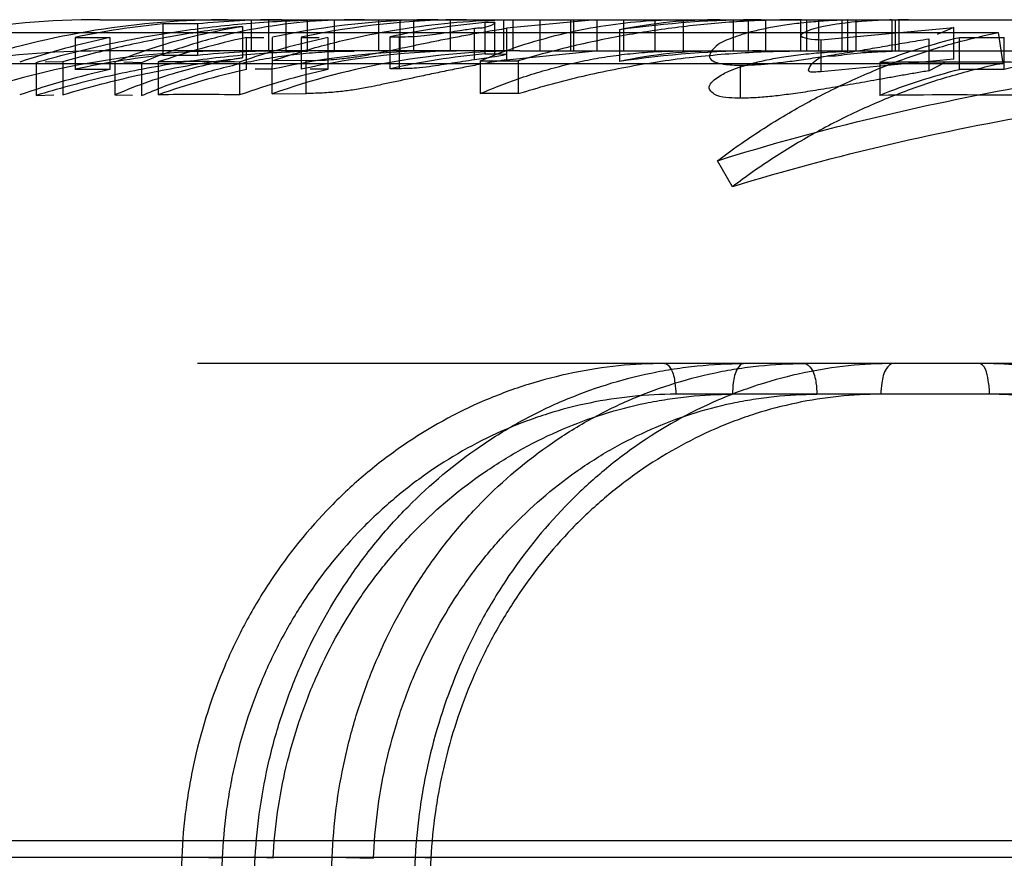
# Model space of a CAD drawing. Header units: millimetres. Extents: x 0 to 297, y 0 to 210.
# Tile 291 of 455: x 145.3189 to 145.385, y 160.0682 to 160.1246. Entities that reach past the tile are written whole.
import ezdxf

# ---------------------------------------------------------------- set-up
doc = ezdxf.new("R2010")
doc.units = ezdxf.units.MM
doc.header["$LTSCALE"] = 16.335
doc.layers.add('INTFCLR_144815', color=7, linetype='CONTINUOUS')

msp = doc.modelspace()

# ---------------------------------------------------------------- linework, layer by layer
at = {"layer": 'INTFCLR_144815', "color": 9, "linetype": 'Continuous'}
for p, q in [((145.3242525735, 160.1245782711), (145.4521979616, 160.1245782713)), ((145.3507896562, 160.1222769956), (145.3507896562, 160.1243842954)), ((145.3443652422, 160.1234296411), (145.3443652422, 160.1212856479)), ((145.3328596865, 160.1224782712), (145.3242525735, 160.1224782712)), ((145.3396449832, 160.1224782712), (145.3364705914, 160.1224782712)), ((145.346982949, 160.1224782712), (145.3420267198, 160.1224782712)), ((145.3524851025, 160.1224782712), (145.3488999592, 160.1224782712)), ((145.3539629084, 160.1224782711), (145.6423919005, 160.1224782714)), ((145.3381211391, 160.1196212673), (145.3381211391, 160.1218297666)), ((145.6014636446, 160.1014782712), (145.3308172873, 160.1014782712)), ((145.3978340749, 160.0994149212), (145.3629537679, 160.0994149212)), ((145.6651018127, 160.0694090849), (145.2683293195, 160.0694090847)), ((145.2958652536, 160.0683100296), (145.6185905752, 160.0683100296)), ((145.3297482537, 160.0683100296), (145.3266722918, 159.996478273)), ((145.332467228, 160.0682367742), (145.3293926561, 159.9964782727)), ((145.332467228, 160.0682367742), (145.3297482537, 160.0683100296)), ((145.3307097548, 159.9964782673), (145.3346901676, 160.0683100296)), ((145.3358851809, 160.0682367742), (145.3345914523, 160.0683122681)), ((145.3358851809, 160.0682367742), (145.3345914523, 160.0683122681)), ((145.3369163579, 159.9964782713), (145.3398583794, 160.0683100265)), ((145.3398583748, 160.0683100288), (145.3426399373, 160.0682367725)), ((145.3454373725, 160.0683100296), (145.3414744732, 159.9964782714)), ((145.3464893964, 160.0682367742), (145.342532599, 159.9964782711)), ((145.3464893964, 160.0682367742), (145.34525772, 160.0683211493)), ((145.3464893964, 160.0682367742), (145.34525772, 160.0683211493))]:
    msp.add_line(p, q, dxfattribs=at)
at = {"layer": 'INTFCLR_144815', "color": 6, "linetype": 'Continuous'}
for p, q in [((145.3284694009, 160.1242997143), (145.3284694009, 160.1221892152)), ((145.3308067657, 160.1242979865), (145.3284694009, 160.1242979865)), ((145.3308067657, 160.1242979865), (145.3308067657, 160.1221874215)), ((145.3344196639, 160.1245782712), (145.3344196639, 160.1224782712)), ((145.3356077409, 160.1224782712), (145.3356077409, 160.1245782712)), ((145.3367570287, 160.1245782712), (145.3367570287, 160.1224782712)), ((145.3382120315, 160.1245511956), (145.33916708, 160.1245752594)), ((145.3382120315, 160.1224501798), (145.3382120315, 160.1245511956)), ((145.3400017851, 160.1245510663), (145.3400017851, 160.1224500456)), ((145.3420267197, 160.1245782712), (145.3406763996, 160.1245661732)), ((145.3429810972, 160.1245782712), (145.3429810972, 160.1224782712)), ((145.3444093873, 160.1245782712), (145.3444093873, 160.1224782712)), ((145.3453184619, 160.1245782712), (145.3453184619, 160.1224782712)), ((145.3478227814, 160.1224782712), (145.3478227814, 160.1245782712)), ((145.3507896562, 160.1243842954), (145.3501151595, 160.1243840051)), ((145.3501151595, 160.1243840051), (145.3501151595, 160.1222766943)), ((145.3514022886, 160.1224782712), (145.3514022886, 160.1245782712)), ((145.3575518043, 160.124578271), (145.3515776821, 160.1240024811)), ((145.3520291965, 160.1224782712), (145.3520291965, 160.1245782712)), ((145.3538256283, 160.1245782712), (145.3538256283, 160.1224782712)), ((145.3558717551, 160.1245782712), (145.3558717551, 160.1224782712)), ((145.3560721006, 160.1245782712), (145.3560721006, 160.1224782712)), ((145.3576481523, 160.1245782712), (145.3576481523, 160.1224782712)), ((145.3594486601, 160.1245782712), (145.3594486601, 160.1224782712)), ((145.361544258, 160.1245782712), (145.361544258, 160.1224782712)), ((145.3634608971, 160.1245782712), (145.3634608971, 160.1224782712)), ((145.366837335, 160.1224782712), (145.366837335, 160.1245782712)), ((145.3678316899, 160.1245782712), (145.3678316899, 160.1224782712)), ((145.369001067, 160.1224782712), (145.369001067, 160.1245782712)), ((145.3713644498, 160.1224782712), (145.3713644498, 160.1245782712)), ((145.3717524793, 160.1245782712), (145.3717524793, 160.1224782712)), ((145.3725398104, 160.1245782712), (145.3725398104, 160.1224782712)), ((145.3741165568, 160.1245782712), (145.3741165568, 160.1224782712)), ((145.3745280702, 160.1245608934), (145.375407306, 160.1245765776)), ((145.3745280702, 160.1224602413), (145.3745280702, 160.1245608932)), ((145.3750841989, 160.1224782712), (145.3750841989, 160.1245782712)), ((145.3774731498, 160.124565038), (145.3774731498, 160.1224645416)), ((145.3777154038, 160.1224782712), (145.3777154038, 160.1245782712)), ((145.3785981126, 160.1245782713), (145.3778719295, 160.1245727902)), ((145.3779491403, 160.1245782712), (145.3779491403, 160.1224782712)), ((145.3142460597, 160.1237100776), (145.3846311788, 160.1237100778)), ((145.3338244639, 160.1241285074), (145.3338244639, 160.1220115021)), ((145.3494206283, 160.1218825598), (145.3494206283, 160.1240043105)), ((145.3515776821, 160.1240024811), (145.3515776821, 160.1218806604)), ((145.3591700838, 160.1238941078), (145.3591700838, 160.1217681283)), ((145.3727116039, 160.1232311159), (145.3816536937, 160.1240521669)), ((145.3816536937, 160.1240521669), (145.3805159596, 160.1235820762)), ((145.3816536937, 160.1219322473), (145.3816536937, 160.1240521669)), ((145.3846311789, 160.1237100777), (145.384944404, 160.1216414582)), ((145.3225859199, 160.1233878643), (145.3225859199, 160.1212422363)), ((145.3225859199, 160.1233878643), (145.3249232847, 160.1233878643)), ((145.3249232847, 160.1233721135), (145.3249232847, 160.1212258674)), ((145.3341035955, 160.123392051), (145.3352744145, 160.123392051)), ((145.3341035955, 160.1212382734), (145.3341035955, 160.1233840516)), ((145.3358305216, 160.1195964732), (145.3358599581, 160.123392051)), ((145.3377765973, 160.1233905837), (145.3377765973, 160.1212450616)), ((145.3377765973, 160.1233905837), (145.338978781, 160.1233905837)), ((145.3395797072, 160.1233810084), (145.3395797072, 160.121235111)), ((145.3437708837, 160.123428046), (145.3443652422, 160.1234296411)), ((145.3437708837, 160.1212839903), (145.3437708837, 160.123428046)), ((145.3727116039, 160.1232311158), (145.3727116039, 160.1210793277)), ((145.3799574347, 160.1232940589), (145.3799574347, 160.1211447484)), ((145.382018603, 160.1233755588), (145.3850371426, 160.1233755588)), ((145.382018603, 160.1212199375), (145.382018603, 160.1233664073)), ((145.3850371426, 160.1212294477), (145.3850371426, 160.1233755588)), ((145.3284694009, 160.1221874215), (145.3308067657, 160.1221874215)), ((145.3364705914, 160.1224782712), (145.3328596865, 160.1224782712)), ((145.3396449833, 160.1224782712), (145.3386888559, 160.1224657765)), ((145.3420267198, 160.1224782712), (145.3396449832, 160.1224782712)), ((145.3400017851, 160.1224500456), (145.3413505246, 160.1224751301)), ((145.3488999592, 160.1224782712), (145.346982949, 160.1224782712)), ((145.3501151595, 160.1222766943), (145.3507896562, 160.1222769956)), ((145.351577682, 160.1218806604), (145.3575518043, 160.1224782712)), ((145.3524851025, 160.1224782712), (145.3539629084, 160.1224782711)), ((145.3758092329, 160.1224782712), (145.3749844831, 160.1224708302)), ((145.3774731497, 160.1224645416), (145.3782429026, 160.1224769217)), ((145.3146077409, 160.1216414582), (145.384944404, 160.1216414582)), ((145.3199672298, 160.1217021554), (145.3199672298, 160.1194883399)), ((145.3217503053, 160.1217446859), (145.3205612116, 160.1217198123)), ((145.3217503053, 160.1217446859), (145.3217503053, 160.1195326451)), ((145.3252630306, 160.1217411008), (145.3252630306, 160.1195289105)), ((145.327046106, 160.1216915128), (145.3258578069, 160.1217280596)), ((145.327046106, 160.1216915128), (145.327046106, 160.1194772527)), ((145.3281666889, 160.121738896), (145.3281666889, 160.1195266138)), ((145.3336428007, 160.1217341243), (145.3336428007, 160.1195216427)), ((145.3381211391, 160.1218297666), (145.3358305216, 160.1218059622)), ((145.3498139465, 160.1218210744), (145.3523716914, 160.1218210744)), ((145.3498139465, 160.1218186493), (145.3498139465, 160.1196096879)), ((145.3523716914, 160.1218210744), (145.3523716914, 160.1196122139)), ((145.3673156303, 160.1193041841), (145.3673156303, 160.1215254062)), ((145.3816536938, 160.1219322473), (145.372711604, 160.1210793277)), ((145.3766626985, 160.1217070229), (145.3766626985, 160.1194934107)), ((145.3799574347, 160.1211447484), (145.3810497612, 160.1216930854)), ((145.3249232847, 160.1212422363), (145.3225859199, 160.1212422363)), ((145.3358599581, 160.1212465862), (145.3346891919, 160.1212465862)), ((145.3395797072, 160.1212450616), (145.3383777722, 160.1212450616)), ((145.3443652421, 160.1212856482), (145.3437708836, 160.1212839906)), ((145.3850371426, 160.1212294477), (145.382018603, 160.1212294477)), ((145.3358305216, 160.1195964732), (145.3381211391, 160.1196212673)), ((145.3523716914, 160.1196122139), (145.3498139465, 160.1196122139)), ((145.3199672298, 160.1194883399), (145.3211559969, 160.1195215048)), ((145.3252630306, 160.1195289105), (145.3264521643, 160.1194981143)), ((145.3667578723, 160.1133493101), (145.3657626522, 160.1151069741))]:
    msp.add_line(p, q, dxfattribs=at)
for centre, radius, start, end in [((145.3242525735, 160.0664782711), 0.0581, 90.00000000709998, 99.9174520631), ((145.3328654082, 160.0686468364), 0.0559314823, 90.0058612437, 108.3251317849), ((145.3340490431, 160.0686490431), 0.0559296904, 95.72545009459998, 101.8269211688), ((145.3364709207, 160.0687250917), 0.0558531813, 90.0003377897, 95.82045681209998), ((145.3469856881, 160.0715940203), 0.0529842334, 90.0029620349, 102.1212752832), ((145.3489063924, 160.0715583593), 0.0530199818, 90.00695214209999, 102.1174918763), ((145.3545950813, 160.0731237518), 0.0514556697, 94.99470961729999, 102.1434321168), ((145.3686969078, 160.057900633), 0.0666776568, 89.9946966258, 98.2144748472), ((145.3659548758, 160.0905988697), 0.03397953, 90.01877805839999, 101.5178439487), ((145.3365118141, 160.0684948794), 0.05608748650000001, 101.9240725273, 108.3444157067), ((145.3453709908, 160.0711889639), 0.05339738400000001, 102.1815604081, 108.7956335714), ((145.3508743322, 160.0711408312), 0.05344724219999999, 102.1998940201, 108.8082907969), ((145.3924387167, 160.0802628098), 0.0443451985, 103.5902750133, 110.839663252), ((145.3242525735, 160.0664782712), 0.05599999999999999, 89.9999999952, 99.917452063), ((145.3328696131, 160.0685397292), 0.053938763, 90.0105443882, 109.0324238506), ((145.3340477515, 160.0685765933), 0.0539020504, 95.94020500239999, 102.2772148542), ((145.336470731, 160.0686469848), 0.0538312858, 90.0001485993, 96.03966761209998), ((145.3525155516, 160.0727523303), 0.0497266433, 90.03508451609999, 109.6049724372), ((145.346989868, 160.0713674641), 0.05111088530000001, 90.00775627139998, 102.5775098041), ((145.3489029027, 160.0714026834), 0.05107556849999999, 90.0033020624, 102.5821819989), ((145.3545907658, 160.0729054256), 0.0495737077, 95.17982136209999, 102.6067581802), ((145.3686904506, 160.0583011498), 0.0641770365, 89.98872509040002, 98.53104809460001), ((145.3659483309, 160.0897791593), 0.0326990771, 90.00804520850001, 101.9636337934), ((145.3951358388, 160.0808235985), 0.0416549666, 90.0316423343, 104.0304306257), ((145.3307766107, 159.9746298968), 0.14713215, 88.8837859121, 91.01640158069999), ((145.381548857, 159.6923814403), 0.4293533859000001, 89.3963555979, 90.65205565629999), ((145.3365087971, 160.0684272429), 0.05405477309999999, 102.3761709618, 109.0569442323), ((145.3453908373, 160.0709371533), 0.051551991, 102.647300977, 109.5185625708), ((145.3508677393, 160.0709825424), 0.0515047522, 102.6599842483, 109.5381089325), ((145.392504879, 160.079521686), 0.0429966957, 104.116024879, 111.6201397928), ((145.3307766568, 159.9783684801), 0.1411822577, 88.8367572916, 91.0592595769), ((145.3815488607, 159.707332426), 0.4121899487, 89.37121958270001, 90.67920877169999)]:
    msp.add_arc(centre, radius, start, end, dxfattribs=at)
for points, knots in [([(145.3199672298, 160.1217021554), (145.3214289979, 160.1221311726), (145.3243974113, 160.1228969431), (145.3289239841, 160.1237551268), (145.3335398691, 160.1243255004), (145.3366453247, 160.1245087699), (145.3382120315, 160.1245511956)], [0, 0, 0, 0, 0.2468535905, 0.4963282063, 0.7460399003, 1, 1, 1, 1]), ([(145.3400017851, 160.1245510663), (145.3388859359, 160.1245083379), (145.3366551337, 160.1243217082), (145.3333588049, 160.1237421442), (145.3301418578, 160.1228741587), (145.3280639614, 160.1221137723), (145.327046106, 160.1216915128)], [0, 0, 0, 0, 0.2512492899, 0.5028732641, 0.7520580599, 1, 1, 1, 1]), ([(145.3358305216, 160.1218059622), (145.3369238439, 160.1221790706), (145.3390977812, 160.1228412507), (145.3424046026, 160.1236154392), (145.3457267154, 160.1241682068), (145.3490942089, 160.1245033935), (145.3513532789, 160.1245782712), (145.3524851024, 160.1245782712)], [0, 0, 0, 0, 0.2043804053, 0.4016983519, 0.600459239, 0.7997611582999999, 1, 1, 1, 1]), ([(145.3494206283, 160.1240043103), (145.3497388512, 160.124053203), (145.3499551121, 160.1239250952), (145.350948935, 160.124384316), (145.3507896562, 160.1243842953)], [0, 0, 0, 0, 0.6690213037, 1, 1, 1, 1]), ([(145.3494206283, 160.1240043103), (145.3497388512, 160.124053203), (145.3499551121, 160.1239250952), (145.350948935, 160.124384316), (145.3507896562, 160.1243842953)], [0, 0, 0, 0, 0.6690213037, 1, 1, 1, 1]), ([(145.3498139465, 160.1218186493), (145.3506890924, 160.122184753), (145.3524611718, 160.122848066), (145.3551691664, 160.1236246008), (145.357883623, 160.1241737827), (145.3606157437, 160.1245043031), (145.3624416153, 160.1245782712), (145.3633658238, 160.1245782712)], [0, 0, 0, 0, 0.2044789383, 0.4073700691, 0.6066229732, 0.8007866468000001, 1, 1, 1, 1]), ([(145.3714053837, 160.1245782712), (145.3701065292, 160.1245782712), (145.367514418, 160.1245039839), (145.3636475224, 160.1241678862), (145.3598245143, 160.1236118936), (145.3560597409, 160.1228399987), (145.3535913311, 160.122181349), (145.3523716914, 160.1218180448)], [0, 0, 0, 0, 0.2019209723, 0.4028713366, 0.6030969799, 0.8021605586, 1, 1, 1, 1]), ([(145.3745280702, 160.1245608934), (145.374033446, 160.1245471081), (145.373094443, 160.1245057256), (145.3717280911, 160.1243954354), (145.3704892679, 160.1242470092), (145.3693705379, 160.1240643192), (145.3683892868, 160.123854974), (145.3675260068, 160.1236297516), (145.3666068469, 160.1232966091), (145.3657604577, 160.1230208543), (145.364883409, 160.1219065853), (145.3662988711, 160.1215198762), (145.36692792, 160.1215329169), (145.3673156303, 160.1215254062)], [0, 0, 0, 0, 0.121853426, 0.2314039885, 0.3375062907, 0.4289990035, 0.5105205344, 0.5842859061, 0.6493016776, 0.7479487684, 0.8194897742, 0.9045045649, 1, 1, 1, 1]), ([(145.3657626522, 160.1151069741), (145.3728248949, 160.1173183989), (145.3870964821, 160.1206378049), (145.4088412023, 160.1232729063), (145.4305271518, 160.1244255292), (145.4449809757, 160.124572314), (145.4521979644, 160.1245782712)], [0, 0, 0, 0, 0.2535733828, 0.5032635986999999, 0.7518024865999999, 1, 1, 1, 1]), ([(145.3774731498, 160.1245650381), (145.3771234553, 160.1245565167), (145.3764439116, 160.1245321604), (145.3754653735, 160.1244704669), (145.3745777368, 160.1243872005), (145.3736957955, 160.1242761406), (145.3728195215, 160.1241152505), (145.3721021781, 160.1239466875), (145.3707862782, 160.1233996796), (145.3722527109, 160.1232384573), (145.3727116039, 160.1232311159)], [0, 0, 0, 0, 0.1377161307, 0.2676079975, 0.3862475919, 0.4877572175, 0.620616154, 0.7231376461, 0.8193100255, 1, 1, 1, 1]), ([(145.3774731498, 160.1245650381), (145.3771234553, 160.1245565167), (145.3764439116, 160.1245321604), (145.3754653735, 160.1244704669), (145.3745777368, 160.1243872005), (145.3736957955, 160.1242761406), (145.3728195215, 160.1241152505), (145.3721021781, 160.1239466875), (145.3707862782, 160.1233996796), (145.3722527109, 160.1232384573), (145.3727116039, 160.1232311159)], [0, 0, 0, 0, 0.1377161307, 0.2676079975, 0.3862475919, 0.4877572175, 0.620616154, 0.7231376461, 0.8193100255, 1, 1, 1, 1]), ([(145.3338244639, 160.1241285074), (145.3324538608, 160.1239770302), (145.329725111, 160.1235976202), (145.3256941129, 160.1228014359), (145.3230507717, 160.1221202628), (145.3217503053, 160.1217446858)], [0, 0, 0, 0, 0.3357673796, 0.6704013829, 1, 1, 1, 1]), ([(145.3252630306, 160.1217411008), (145.3261800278, 160.1221152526), (145.328038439, 160.1227927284), (145.3308999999, 160.1235928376), (145.3328434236, 160.1239754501), (145.3338244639, 160.1241285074)], [0, 0, 0, 0, 0.3336166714, 0.6655352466, 1, 1, 1, 1]), ([(145.3381211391, 160.1218297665), (145.3384113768, 160.1218326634), (145.3389717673, 160.1218414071), (145.339775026, 160.1218899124), (145.340616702, 160.1219668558), (145.3415357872, 160.1220897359), (145.3424734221, 160.1222593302), (145.3433559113, 160.122431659), (145.3441537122, 160.1225955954), (145.3449920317, 160.1227690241), (145.3459036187, 160.1229589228), (145.3469168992, 160.1231648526), (145.3480064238, 160.1233808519), (145.3491361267, 160.1235945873), (145.3503321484, 160.1238057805), (145.3511477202, 160.1239379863), (145.3515776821, 160.1240024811)], [0, 0, 0, 0, 0.06378976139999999, 0.1231457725, 0.1768081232, 0.2495147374, 0.3268442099, 0.3861824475, 0.4471275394, 0.5058407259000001, 0.5743248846, 0.6517706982, 0.7330845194, 0.8184325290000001, 0.9044485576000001, 1, 1, 1, 1]), ([(145.3443652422, 160.123429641), (145.3446339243, 160.1234319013), (145.3451936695, 160.1234375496), (145.3460046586, 160.1235050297), (145.3468513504, 160.1236173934), (145.3476539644, 160.1237357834), (145.3485288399, 160.1238679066), (145.3490971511, 160.1239561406), (145.3494206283, 160.1240043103)], [0, 0, 0, 0, 0.1582527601, 0.3295486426, 0.4788765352, 0.6612714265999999, 0.8073790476, 1, 1, 1, 1]), ([(145.3657626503, 160.1151069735), (145.3667098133, 160.1158220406), (145.3686432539, 160.1171781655), (145.3716702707, 160.1189872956), (145.3747944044, 160.1205548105), (145.3780023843, 160.1218760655), (145.3812816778, 160.1229441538), (145.3835101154, 160.1234837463), (145.3846311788, 160.1237100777)], [0, 0, 0, 0, 0.170292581, 0.3385298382, 0.5055802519, 0.6713829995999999, 0.835891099, 1, 1, 1, 1]), ([(145.3673156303, 160.1215254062), (145.3676373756, 160.1215286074), (145.3683004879, 160.1215449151), (145.3693522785, 160.1216320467), (145.3704864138, 160.1217621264), (145.3717355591, 160.1219335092), (145.3730734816, 160.1221395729), (145.3744595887, 160.1223657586), (145.375836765, 160.1225979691), (145.3771767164, 160.1228290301), (145.3785479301, 160.1230622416), (145.3794733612, 160.1232166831), (145.3799574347, 160.1232940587)], [0, 0, 0, 0, 0.0755558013, 0.1556862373, 0.2477301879, 0.3436001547, 0.4517372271, 0.5655971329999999, 0.6733879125, 0.7796888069, 0.8848871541, 1, 1, 1, 1]), ([(145.3382120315, 160.1224501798), (145.337422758, 160.1224280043), (145.3358488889, 160.122357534), (145.3334995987, 160.1221734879), (145.3311712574, 160.1219124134), (145.3288676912, 160.1215755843), (145.3265924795, 160.1211644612), (145.3243489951, 160.1206806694), (145.3221404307, 160.1201259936), (145.3206871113, 160.1197084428), (145.3199672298, 160.1194883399)], [0, 0, 0, 0, 0.1277755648, 0.2548923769, 0.3812739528, 0.5068516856, 0.6315633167, 0.7553553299, 0.8781807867, 1, 1, 1, 1]), ([(145.327046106, 160.1194772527), (145.3275550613, 160.1196972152), (145.3285829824, 160.1201148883), (145.3301517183, 160.1206720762), (145.3317454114, 160.121158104), (145.333361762, 160.1215711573), (145.3349983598, 160.1219095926), (145.3366526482, 160.1221719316), (145.3383218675, 160.1223568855), (145.3394409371, 160.1224277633), (145.3400017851, 160.1224500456)], [0, 0, 0, 0, 0.1244380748, 0.2489212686, 0.3735057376, 0.498249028, 0.6232103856, 0.7484501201, 0.8740275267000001, 1, 1, 1, 1]), ([(145.3507896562, 160.122276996), (145.3510375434, 160.1222770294), (145.3519802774, 160.1222933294), (145.3503424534, 160.1220085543), (145.3498804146, 160.1219559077), (145.3494206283, 160.1218825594)], [0, 0, 0, 0, 0.2573927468, 0.5165460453, 1, 1, 1, 1]), ([(145.3507896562, 160.122276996), (145.3510375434, 160.1222770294), (145.3519802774, 160.1222933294), (145.3503424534, 160.1220085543), (145.3498804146, 160.1219559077), (145.3494206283, 160.1218825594)], [0, 0, 0, 0, 0.2573927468, 0.5165460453, 1, 1, 1, 1]), ([(145.3498139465, 160.1196096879), (145.3502921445, 160.1198180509), (145.3512557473, 160.1202136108), (145.3527233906, 160.1207413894), (145.35420834, 160.121201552), (145.3557086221, 160.1215929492), (145.3572222, 160.1219146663), (145.3587469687, 160.1221658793), (145.3602807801, 160.1223459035), (145.361821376, 160.1224541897), (145.3628509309, 160.1224782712), (145.3633658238, 160.1224782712)], [0, 0, 0, 0, 0.1121796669, 0.2239292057, 0.3353131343, 0.44640052, 0.5572635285, 0.6679773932, 0.7786192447, 0.8892672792, 1, 1, 1, 1]), ([(145.3523716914, 160.1196090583), (145.3530461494, 160.1198183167), (145.354404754, 160.1202153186), (145.3564654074, 160.1207427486), (145.3585502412, 160.1212025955), (145.3606565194, 160.1215937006), (145.362781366, 160.1219151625), (145.3649218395, 160.1221661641), (145.3670749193, 160.122346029), (145.369237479, 160.1224542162), (145.3706823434, 160.1224782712), (145.3714053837, 160.1224782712)], [0, 0, 0, 0, 0.1096509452, 0.2197304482, 0.330222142, 0.4410909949, 0.5523103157, 0.6638488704, 0.7756673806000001, 0.8877302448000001, 1, 1, 1, 1]), ([(145.3673156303, 160.119304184), (145.367051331, 160.1193095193), (145.366509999, 160.1193382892), (145.3657639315, 160.1193753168), (145.3649261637, 160.1200174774), (145.3657689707, 160.1207596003), (145.3664618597, 160.1210955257), (145.3672728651, 160.1214086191), (145.3681250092, 160.1216614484), (145.369124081, 160.121896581), (145.3702720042, 160.1221025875), (145.3715603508, 160.122271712), (145.3727285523, 160.1223743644), (145.3737284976, 160.1224321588), (145.3742559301, 160.1224523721), (145.3745280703, 160.1224602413)], [0, 0, 0, 0, 0.0646801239, 0.1309525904, 0.1900870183, 0.2612462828, 0.3345145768, 0.3959377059, 0.4695830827, 0.5530865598, 0.6465341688, 0.7549452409, 0.8708665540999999, 0.9333867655, 1, 1, 1, 1]), ([(145.4521979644, 160.1224782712), (145.4450373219, 160.1224721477), (145.4307152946, 160.1223320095), (145.4092547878, 160.1212222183), (145.3877928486, 160.1186863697), (145.3737169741, 160.1154833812), (145.3667578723, 160.1133493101)], [0, 0, 0, 0, 0.2492321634, 0.4981653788, 0.7475520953, 1, 1, 1, 1]), ([(145.372711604, 160.1210793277), (145.3724449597, 160.1210837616), (145.3715222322, 160.1208935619), (145.3725465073, 160.1222538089), (145.373514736, 160.1220819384), (145.3745122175, 160.1222865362), (145.3754112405, 160.1223577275), (145.3764103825, 160.1224304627), (145.3771092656, 160.1224553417), (145.3774731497, 160.1224645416)], [0, 0, 0, 0, 0.1172170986, 0.2519952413, 0.4425499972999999, 0.5600568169, 0.6926068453, 0.8400071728, 1, 1, 1, 1]), ([(145.372711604, 160.1210793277), (145.3724449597, 160.1210837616), (145.3715222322, 160.1208935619), (145.3725465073, 160.1222538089), (145.373514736, 160.1220819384), (145.3745122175, 160.1222865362), (145.3754112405, 160.1223577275), (145.3764103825, 160.1224304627), (145.3771092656, 160.1224553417), (145.3774731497, 160.1224645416)], [0, 0, 0, 0, 0.1172170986, 0.2519952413, 0.4425499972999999, 0.5600568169, 0.6926068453, 0.8400071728, 1, 1, 1, 1]), ([(145.3217503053, 160.1195326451), (145.3226248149, 160.1197957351), (145.3242997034, 160.1202627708), (145.3267154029, 160.1208381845), (145.3290093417, 160.1213026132), (145.3313522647, 160.1216979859), (145.3329695, 160.1219134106), (145.3338244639, 160.1220115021)], [0, 0, 0, 0, 0.2219874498, 0.4225263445, 0.6035161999, 0.7908117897, 1, 1, 1, 1]), ([(145.3338244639, 160.1220115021), (145.3330757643, 160.1218902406), (145.3316683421, 160.1216167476), (145.3295773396, 160.1210812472), (145.327460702, 160.1204087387), (145.3260183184, 160.1198499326), (145.3252630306, 160.1195289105)], [0, 0, 0, 0, 0.2546734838, 0.4810436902, 0.7244331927, 1, 1, 1, 1]), ([(145.351577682, 160.1218806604), (145.3511425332, 160.1218128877), (145.3503324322, 160.1216764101), (145.3491668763, 160.1214626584), (145.348062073, 160.1212460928), (145.3469652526, 160.1210207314), (145.3459100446, 160.120797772), (145.344913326, 160.1205819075), (145.3439850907, 160.1203817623), (145.343124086, 160.1201999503), (145.3422539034, 160.1200258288), (145.3413749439, 160.1198664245), (145.3403829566, 160.1197361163), (145.3393044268, 160.1196453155), (145.3385328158, 160.1196255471), (145.3381211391, 160.1196212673)], [0, 0, 0, 0, 0.09667755, 0.1803285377, 0.2601305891, 0.3438196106, 0.4261358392, 0.4968881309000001, 0.5676961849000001, 0.6345902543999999, 0.6900639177, 0.7625118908, 0.8306407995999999, 0.9096219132, 1, 1, 1, 1]), ([(145.3494206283, 160.1218825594), (145.3491643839, 160.1218429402), (145.3486689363, 160.1217632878), (145.3479321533, 160.1216472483), (145.3471789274, 160.1215302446), (145.3463774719, 160.1214129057), (145.3454303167, 160.1213013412), (145.3447521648, 160.1212890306), (145.3443652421, 160.1212856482)], [0, 0, 0, 0, 0.152628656, 0.2953832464, 0.4390518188, 0.6013112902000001, 0.7722321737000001, 1, 1, 1, 1]), ([(145.3849444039, 160.1216414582), (145.3838627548, 160.1214230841), (145.38171321, 160.1209025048), (145.3785507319, 160.1198721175), (145.3754582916, 160.1185980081), (145.3724477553, 160.1170870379), (145.3695319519, 160.1153440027), (145.3676698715, 160.1140378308), (145.3667578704, 160.1133493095)], [0, 0, 0, 0, 0.1642768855, 0.3288722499, 0.4947033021, 0.6617291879, 0.8298803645, 1, 1, 1, 1]), ([(145.3799574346, 160.1211447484), (145.3796604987, 160.1210954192), (145.3790719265, 160.120994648), (145.3781931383, 160.1208413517), (145.3773257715, 160.1206873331), (145.3764819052, 160.1205365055), (145.375669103, 160.1203918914), (145.3748751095, 160.1202520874), (145.3740832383, 160.1201154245), (145.373297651, 160.1199827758), (145.3725421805, 160.1198581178), (145.3716227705, 160.1197139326), (145.3705858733, 160.1195636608), (145.3694344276, 160.1194242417), (145.3683646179, 160.119328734), (145.3676642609, 160.1193077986), (145.3673156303, 160.119304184)], [0, 0, 0, 0, 0.0706212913, 0.1400977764, 0.2092929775, 0.2773042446, 0.341221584, 0.4029857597, 0.4664548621, 0.5297547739, 0.5899075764, 0.6460970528, 0.7481006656, 0.8357039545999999, 0.9182005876, 1, 1, 1, 1]), ([(145.4161257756, 160.0683100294), (145.4160716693, 160.0693014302), (145.4158841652, 160.0712856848), (145.4153661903, 160.0742318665), (145.4146134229, 160.0771266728), (145.4136354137, 160.0799346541), (145.4124445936, 160.0826307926), (145.4110510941, 160.0852011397), (145.4094611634, 160.0876367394), (145.4076837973, 160.0899228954), (145.4057374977, 160.0920362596), (145.4036397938, 160.0939613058), (145.4014045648, 160.0956884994), (145.3990406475, 160.0972111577), (145.3965661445, 160.0985166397), (145.3940078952, 160.0995920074), (145.391387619, 160.1004317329), (145.3887244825, 160.1010330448), (145.386020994, 160.1013968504), (145.3842049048, 160.1014782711), (145.3832932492, 160.1014782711)], [0, 0, 0, 0, 0.05791937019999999, 0.1161225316, 0.174323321, 0.2322124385, 0.2893886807, 0.346073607, 0.4025847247, 0.4588722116, 0.5148048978, 0.5699870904, 0.6247636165, 0.6793905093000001, 0.7338139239, 0.7877635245, 0.8410664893, 0.8941198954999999, 0.9468186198, 1, 1, 1, 1])]:
    msp.add_open_spline(points, degree=3, knots=knots, dxfattribs=at)
at = {"layer": 'INTFCLR_144815', "color": 9, "linetype": 'Continuous'}
for points, knots in [([(145.3622013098, 160.1014782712), (145.3601386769, 160.1014782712), (145.3570307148, 160.1011611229), (145.3535243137, 160.1002522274), (145.3515559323, 160.0995802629), (145.3486488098, 160.0984212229), (145.3454156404, 160.0966347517), (145.342490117, 160.0944045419), (145.3408987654, 160.09299785), (145.3386052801, 160.0907646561), (145.3365739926, 160.0882478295), (145.3348527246, 160.08552298), (145.3337767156, 160.0836303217), (145.3321210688, 160.0801834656), (145.3309403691, 160.0765138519), (145.330285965, 160.0732826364), (145.329942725, 160.0710856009), (145.3297962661, 160.0694214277), (145.3297482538, 160.0683100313)], [0, 0, 0, 0, 0.1208487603, 0.1814012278, 0.2119727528, 0.2426478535, 0.3647394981, 0.4266498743, 0.4579277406, 0.4891221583, 0.6141842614, 0.6459561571, 0.6779465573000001, 0.7416857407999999, 0.8697526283, 0.9022892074, 0.9348230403, 1, 1, 1, 1]), ([(145.3346901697, 160.0683100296), (145.3348114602, 160.0705137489), (145.3352867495, 160.0738090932), (145.3363414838, 160.0775251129), (145.337084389, 160.0796014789), (145.3383265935, 160.082634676), (145.3401677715, 160.085997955), (145.3424355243, 160.0890497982), (145.3438443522, 160.090691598), (145.3460388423, 160.0930182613), (145.3485003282, 160.0950808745), (145.3511666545, 160.0968124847), (145.3529890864, 160.0978730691), (145.3562753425, 160.0994751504), (145.359779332, 160.100578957), (145.3628470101, 160.1011326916), (145.3649136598, 160.1013982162), (145.3664759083, 160.1014782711), (145.3675159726, 160.1014782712)], [0, 0, 0, 0, 0.1288439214, 0.1930359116, 0.2252903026, 0.257529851, 0.3843669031, 0.4475979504, 0.4792451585, 0.5106052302, 0.6343011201, 0.6652311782, 0.6961862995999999, 0.7573363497, 0.8784045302, 0.9088857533, 0.9392828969, 1, 1, 1, 1]), ([(145.3398583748, 160.0683100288), (145.3399494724, 160.070510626), (145.3403723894, 160.0738024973), (145.3413597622, 160.0775233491), (145.3420616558, 160.0796007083), (145.3432382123, 160.0826289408), (145.3449965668, 160.0859910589), (145.3471826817, 160.0890482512), (145.3485425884, 160.0906909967), (145.3506594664, 160.0930144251), (145.3530443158, 160.0950784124), (145.3556369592, 160.0968122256), (145.3574079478, 160.0978726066), (145.360605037, 160.0994744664), (145.3640249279, 160.1005790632), (145.3670220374, 160.1011327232), (145.3690431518, 160.1013983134), (145.3705718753, 160.1014782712), (145.3715898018, 160.1014782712)], [0, 0, 0, 0, 0.1304351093, 0.1952501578, 0.2277693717, 0.260239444, 0.3876343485, 0.4509336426, 0.4825632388, 0.5138724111, 0.637070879, 0.667814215, 0.6985618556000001, 0.7592534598, 0.8793222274, 0.9095568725, 0.9397164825, 1, 1, 1, 1]), ([(145.3775875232, 160.1014782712), (145.3755674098, 160.1014782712), (145.3725202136, 160.1011596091), (145.3690850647, 160.1002515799), (145.3671528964, 160.0995799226), (145.3642901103, 160.0984185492), (145.3611049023, 160.0966294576), (145.358221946, 160.0944031), (145.3566492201, 160.092997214), (145.3543752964, 160.0907607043), (145.3523591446, 160.0882440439), (145.3506440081, 160.0855224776), (145.3495678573, 160.0836294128), (145.3479050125, 160.0801814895), (145.3467056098, 160.0765138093), (145.3460253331, 160.0732827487), (145.3456622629, 160.0710861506), (145.3454982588, 160.0694218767), (145.3454373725, 160.0683100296)], [0, 0, 0, 0, 0.1191570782, 0.1790405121, 0.2093268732, 0.2397534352, 0.3612404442, 0.4230731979, 0.4543669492, 0.4856121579, 0.6111858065, 0.6431510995, 0.6753571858, 0.7395758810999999, 0.8687108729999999, 0.9015191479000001, 0.9343190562, 1, 1, 1, 1]), ([(145.3622013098, 160.1014782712), (145.3623774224, 160.1014782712), (145.3627654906, 160.1009891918), (145.3628993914, 160.1002667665), (145.3629521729, 160.0996699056), (145.3629537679, 160.0994149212)], [0, 0, 0, 0, 0.2297097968, 0.6674085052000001, 1, 1, 1, 1]), ([(145.3675159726, 160.1014782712), (145.3673398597, 160.1014782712), (145.3669517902, 160.1009891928), (145.3668178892, 160.1002667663), (145.3667651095, 160.0996699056), (145.3667635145, 160.0994149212)], [0, 0, 0, 0, 0.22971017, 0.6674086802, 1, 1, 1, 1]), ([(145.3715898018, 160.1014782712), (145.3717804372, 160.1014782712), (145.3722173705, 160.1010203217), (145.3723839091, 160.1002675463), (145.372442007, 160.0996701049), (145.3724438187, 160.0994149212)], [0, 0, 0, 0, 0.2427447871, 0.6750547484, 1, 1, 1, 1]), ([(145.3775875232, 160.1014782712), (145.3773968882, 160.1014782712), (145.376959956, 160.1010203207), (145.3767934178, 160.1002675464), (145.376735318, 160.0996701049), (145.3767335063, 160.0994149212)], [0, 0, 0, 0, 0.2427444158, 0.6750545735, 1, 1, 1, 1]), ([(145.3840457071, 160.0994149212), (145.384043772, 160.09972428), (145.3839848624, 160.1003768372), (145.3837335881, 160.1014782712), (145.383293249, 160.1014782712)], [0, 0, 0, 0, 0.4126494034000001, 1, 1, 1, 1]), ([(145.3629537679, 160.0994149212), (145.3610155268, 160.0994149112), (145.3580949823, 160.0991169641), (145.3548002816, 160.0982622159), (145.3529507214, 160.0976307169), (145.3502191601, 160.0965412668), (145.3471813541, 160.0948620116), (145.3444329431, 160.0927655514), (145.3429379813, 160.0914432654), (145.3407832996, 160.0893441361), (145.3388753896, 160.0869781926), (145.3372587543, 160.0844169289), (145.3362481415, 160.0826378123), (145.3346932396, 160.0793976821), (145.3335850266, 160.0759482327), (145.3329708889, 160.0729110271), (145.3326490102, 160.0708457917), (145.3325120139, 160.0692814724), (145.3324672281, 160.0682367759)], [0, 0, 0, 0, 0.1208399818, 0.1813857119, 0.211953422, 0.2426248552, 0.3647036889, 0.4266080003, 0.4578832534, 0.4890754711, 0.6141334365, 0.6459059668, 0.6778979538, 0.7416425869, 0.8697257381, 0.9022680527, 0.9348083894, 1, 1, 1, 1]), ([(145.335885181, 160.068236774), (145.3359999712, 160.070308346), (145.3364478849, 160.0734060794), (145.3374412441, 160.0768989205), (145.33814038, 160.0788507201), (145.3393094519, 160.0817020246), (145.3410417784, 160.084863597), (145.3431752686, 160.0877321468), (145.3445005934, 160.0892754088), (145.3465648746, 160.0914626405), (145.348880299, 160.0934013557), (145.3513880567, 160.0950290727), (145.3531020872, 160.0960260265), (145.3561928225, 160.097531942), (145.3594881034, 160.0985694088), (145.3623729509, 160.099090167), (145.3643163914, 160.0993397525), (145.3657854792, 160.0994149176), (145.3667635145, 160.0994149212)], [0, 0, 0, 0, 0.1288133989, 0.1929939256, 0.2252437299, 0.257479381, 0.3843072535, 0.4475386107, 0.4791869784, 0.5105487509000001, 0.6342566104, 0.6651902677, 0.6961490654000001, 0.7573064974, 0.8783919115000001, 0.9088770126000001, 0.9392774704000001, 1, 1, 1, 1]), ([(145.3426399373, 160.0682367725), (145.342724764, 160.0703052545), (145.3431207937, 160.0733995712), (145.3440475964, 160.0768971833), (145.3447062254, 160.0788499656), (145.3458105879, 160.0816964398), (145.3474616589, 160.0848567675), (145.3495147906, 160.0877306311), (145.3507920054, 160.0892748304), (145.3527800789, 160.0914588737), (145.3550202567, 160.0933989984), (145.3574557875, 160.0950288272), (145.3591194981, 160.0960255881), (145.3621230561, 160.0975312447), (145.3653360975, 160.0985695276), (145.3681519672, 160.0990902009), (145.3700509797, 160.0993398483), (145.3714873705, 160.0994149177), (145.3724438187, 160.0994149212)], [0, 0, 0, 0, 0.1304693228, 0.1952967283, 0.2278210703, 0.2602955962, 0.3877013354, 0.4510002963, 0.4826286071, 0.5139362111, 0.6371213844, 0.6678607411, 0.6986043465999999, 0.7592875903, 0.8793365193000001, 0.9095668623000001, 0.9397227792, 1, 1, 1, 1]), ([(145.3767335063, 160.0994149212), (145.3748338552, 160.0994149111), (145.3719682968, 160.0991154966), (145.3687379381, 160.0982616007), (145.3669207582, 160.0976303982), (145.3642283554, 160.096538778), (145.3612325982, 160.0948570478), (145.3585208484, 160.0927642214), (145.3570414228, 160.0914426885), (145.3549022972, 160.0893405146), (145.3530055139, 160.0869748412), (145.3513916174, 160.0844164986), (145.3503790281, 160.0826370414), (145.3488144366, 160.0793960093), (145.3476851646, 160.0759484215), (145.3470440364, 160.0729111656), (145.346701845, 160.0708463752), (145.3465470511, 160.069281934), (145.3464893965, 160.068236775)], [0, 0, 0, 0, 0.1191678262, 0.1790592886, 0.2093498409, 0.2397806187, 0.3612828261, 0.4231227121, 0.4544194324, 0.4856668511, 0.6112454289, 0.6432099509, 0.6754142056, 0.7396265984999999, 0.8687420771, 0.9015435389, 0.9343360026, 1, 1, 1, 1]), ([(145.414909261, 160.0682367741), (145.4148585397, 160.0691598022), (145.4146846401, 160.0710022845), (145.4142070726, 160.0737349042), (145.4135155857, 160.0764173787), (145.4126165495, 160.0790298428), (145.4115158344, 160.0815527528), (145.4102211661, 160.0839679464), (145.408742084, 160.0862591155), (145.4070883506, 160.0884100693), (145.4052722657, 160.0904060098), (145.4033060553, 160.0922315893), (145.4012047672, 160.0938745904), (145.3989824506, 160.0953228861), (145.3966545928, 160.096566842), (145.3942372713, 160.0975967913), (145.3917489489, 160.0984052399), (145.3892088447, 160.0989871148), (145.3866354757, 160.099337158), (145.3849080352, 160.099414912), (145.3840457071, 160.0994149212)], [0, 0, 0, 0, 0.05737102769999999, 0.1147157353, 0.171989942, 0.2291101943, 0.286001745, 0.3426348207, 0.3989933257, 0.4550624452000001, 0.5108295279, 0.5662723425, 0.621378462, 0.6761700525, 0.7306916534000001, 0.7849746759, 0.8390299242, 0.8928550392, 0.9464825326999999, 1, 1, 1, 1])]:
    msp.add_open_spline(points, degree=3, knots=knots, dxfattribs=at)

doc.saveas('drawing.dxf')
